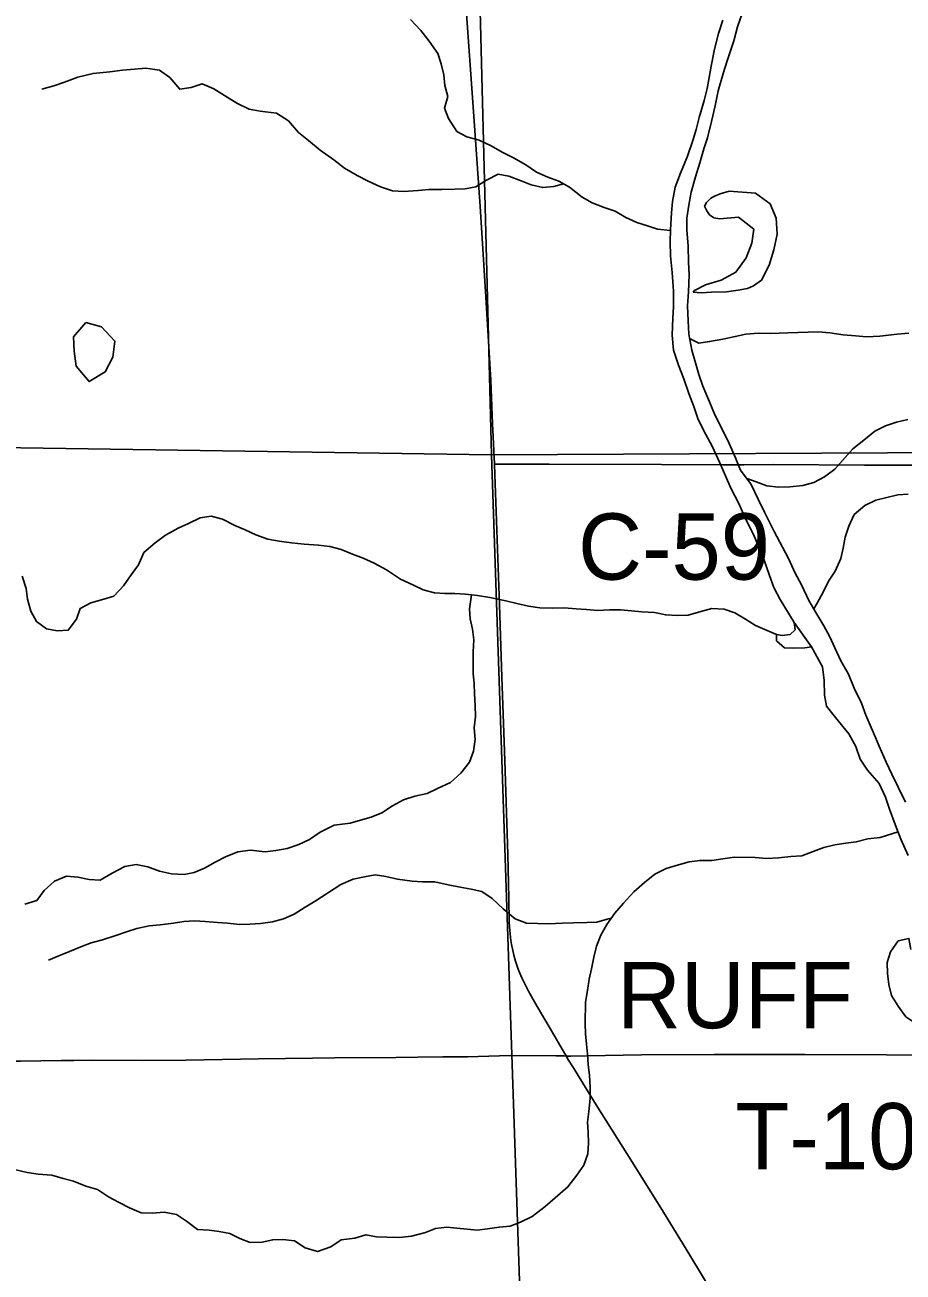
# Model space of a CAD drawing. Extents: x 1985906 to 2360102, y 891258 to 1222054.
# Drawn here: x 2094966 to 2098944, y 1074843 to 1080491 of the extents above; entities that cross this region are included whole.
import ezdxf

# ---------------------------------------------------------------- set-up
doc = ezdxf.new("R2010")
doc.units = 0
for name, color, linetype in [('GM_X_County_Road', 7, 'Continuous'), ('GM_X_County_Road_Text', 7, 'Continuous'), ('GM_X_Major_River', 7, 'Continuous'), ('GM_X_Minor_Lake', 7, 'Continuous'), ('GM_X_Minor_River', 7, 'Continuous'), ('GM_X_Section', 7, 'Continuous'), ('GM_X_Township_Road', 7, 'Continuous'), ('GM_X_Township_Road_Text', 7, 'Continuous')]:
    doc.layers.add(name, color=color, linetype=linetype)

msp = doc.modelspace()

# ---------------------------------------------------------------- linework, layer by layer
at = {"layer": 'GM_X_County_Road'}
for points in [[(2097092.8, 1078501.7), (2097084.7, 1078685.1), (2097076.4, 1078881.9), (2097050.8, 1079307.8), (2097028.3, 1079668.2), (2097004.6, 1080011.9), (2096963.4, 1080584.9)], [(2097418.9, 1075820.1), (2097410.9, 1075834.6), (2097344.9, 1075945.7), (2097285.8, 1076046), (2097248.7, 1076112.2), (2097230.3, 1076147.9), (2097217.3, 1076175.3), (2097208.4, 1076195.9), (2097201, 1076215.1), (2097188.6, 1076250.5), (2097180.6, 1076278.2), (2097174.3, 1076306.3), (2097171, 1076325.7), (2097167.9, 1076345), (2097164.2, 1076374.4), (2097161.6, 1076405.5), (2097160.2, 1076430.6), (2097157.9, 1076536.5), (2097153.5, 1076733.4), (2097139.5, 1077160), (2097126.8, 1077537.1), (2097115.7, 1077864.5), (2097094.8, 1078455.7), (2097092.8, 1078501.7)], [(2097092.8, 1078501.7), (2097127.3, 1078501.2), (2097143.7, 1078501), (2097340.7, 1078500.7), (2097849.4, 1078499.3), (2098127.3, 1078498.1), (2098222.3, 1078498.5), (2098357, 1078499.3), (2098768.6, 1078496.8), (2099162.5, 1078496.8), (2099399.5, 1078497.4), (2099411.9, 1078497.3)], [(2091872.5, 1075768.1), (2092783.3, 1075777.8), (2093275.1, 1075783.1), (2093521, 1075787.4), (2093783.3, 1075789.8), (2094061.9, 1075791.6), (2094422.7, 1075795), (2094520.8, 1075794.8), (2094668.2, 1075795), (2094800, 1075797.1), (2094946.8, 1075798.4), (2095130.8, 1075800.7)], [(2095130.8, 1075800.7), (2095187.8, 1075801.4), (2095273.8, 1075801.9), (2095500.8, 1075800.5), (2095697.3, 1075801.8), (2096024.8, 1075808), (2096269.2, 1075810.9), (2096367.8, 1075812.2), (2096646.4, 1075814.3), (2096745.6, 1075816.2), (2096858.6, 1075817), (2096971, 1075817), (2097067.5, 1075821), (2097164.5, 1075823.1), (2097371, 1075822.6), (2097395.1, 1075822.3), (2097406.7, 1075821.5), (2097418.9, 1075820.1)], [(2098087.7, 1074736.9), (2097977.8, 1074919), (2097858.2, 1075113.4), (2097718, 1075338.3), (2097553.6, 1075599.9), (2097492.9, 1075698.2), (2097450.8, 1075767.7), (2097426, 1075807.3), (2097418.9, 1075820.1)]]:
    msp.add_lwpolyline(points, dxfattribs=at)
at = {"layer": 'GM_X_Major_River'}
for points in [[(2098955.1, 1076971.1), (2098921.2, 1077039.3), (2098893.3, 1077097.5), (2098867.5, 1077151.6), (2098835.6, 1077223.9), (2098809.8, 1077284.1), (2098775.9, 1077364.3), (2098756.1, 1077418.5), (2098722.2, 1077486.7), (2098696.4, 1077550.9), (2098662.5, 1077611.1), (2098634.6, 1077669.3), (2098612.7, 1077719.5), (2098584.8, 1077769.6), (2098549, 1077829.8), (2098517.1, 1077884), (2098483.2, 1077954.3), (2098455.3, 1078008.4), (2098425.5, 1078074.7), (2098397.6, 1078124.8), (2098359.7, 1078197.1), (2098315.9, 1078283.4), (2098288, 1078343.6), (2098256.2, 1078409.8), (2098208.3, 1078474), (2098184.4, 1078530.2), (2098156.6, 1078594.4), (2098128.7, 1078650.6), (2098090.9, 1078724.9), (2098067, 1078783), (2098037.1, 1078855.3), (2098019.3, 1078907.4), (2098003.4, 1078959.6), (2097987.5, 1079017.7), (2097973.7, 1079089.9), (2097969.9, 1079150), (2097968.1, 1079218.2), (2097972.3, 1079282.3), (2097974.5, 1079358.4), (2097972.6, 1079416.6), (2097970.9, 1079488.7), (2097965.1, 1079562.9), (2097965.2, 1079615), (2097973.4, 1079675.1), (2097983.6, 1079733.2), (2098003.8, 1079803.3), (2098024, 1079865.4), (2098042.2, 1079929.4), (2098058.4, 1079979.5), (2098076.6, 1080053.6), (2098092.8, 1080123.7), (2098107, 1080191.8), (2098129.3, 1080269.9), (2098147.5, 1080328), (2098177.8, 1080418.1), (2098194, 1080482.2), (2098216.2, 1080546.3)], [(2098128, 1080512.4), (2098107.8, 1080452.4), (2098089.5, 1080380.3), (2098075.3, 1080304.1), (2098065.1, 1080252.1), (2098057, 1080202), (2098042.8, 1080147.9), (2098020.6, 1080071.8), (2098006.4, 1080017.7), (2097992.2, 1079967.7), (2097968, 1079895.6), (2097935.7, 1079819.5), (2097911.5, 1079755.4), (2097899.3, 1079691.3), (2097895.2, 1079639.2), (2097890.9, 1079563.1), (2097888.8, 1079509), (2097890.6, 1079444.9), (2097898.4, 1079368.7), (2097904.2, 1079284.5), (2097904, 1079214.3), (2097901.8, 1079162.2), (2097897.6, 1079086.1), (2097903.4, 1079017.9), (2097927.3, 1078949.8), (2097951.1, 1078887.6), (2097973, 1078821.4), (2097996.8, 1078763.2), (2098014.7, 1078709), (2098040.6, 1078654.8), (2098080.4, 1078580.6), (2098112.3, 1078510.4), (2098140.1, 1078448.2), (2098164, 1078392), (2098199.9, 1078323.8), (2098231.7, 1078251.5), (2098267.6, 1078179.3), (2098315.3, 1078066.9), (2098339.1, 1077996.7), (2098359, 1077942.6), (2098386.9, 1077888.4), (2098450.7, 1077784)], [(2098450.7, 1077784), (2098454.6, 1077751.9), (2098432.5, 1077729.9), (2098396.4, 1077726), (2098370.4, 1077730.1), (2098370.3, 1077702.1), (2098406.3, 1077669.9), (2098446.3, 1077667.8), (2098498.4, 1077669.7), (2098528.5, 1077673.6)], [(2098528.5, 1077673.6), (2098450.7, 1077784)], [(2098528.5, 1077673.6), (2098578.3, 1077583.3), (2098586.1, 1077521.1), (2098587.9, 1077455), (2098597.8, 1077404.9), (2098637.7, 1077354.7), (2098697.6, 1077280.3), (2098729.5, 1077222.2), (2098749.3, 1077166), (2098783.2, 1077115.8), (2098835.1, 1077055.5), (2098865, 1076993.3), (2098882.9, 1076939.2), (2098908.7, 1076869), (2098934.6, 1076802.8), (2098966.4, 1076728.6)]]:
    msp.add_lwpolyline(points, dxfattribs=at)
at = {"layer": 'GM_X_Minor_Lake'}
for p, q in [((2098071.4, 1079704.1), (2098053.8, 1079686.4)), ((2098086.2, 1079712.9), (2098071.4, 1079704.1)), ((2098115.6, 1079726.2), (2098086.2, 1079712.9)), ((2098156.9, 1079737.8), (2098115.6, 1079726.2)), ((2098053.8, 1079686.4), (2098044.9, 1079670.2)), ((2098044.9, 1079670.2), (2098055.2, 1079648.1)), ((2098055.2, 1079648.1), (2098067, 1079630.5)), ((2098067, 1079630.5), (2098086.2, 1079617.2)), ((2098086.2, 1079617.2), (2098114.4, 1079612.4)), ((2098114.4, 1079612.4), (2098197.8, 1079619.4)), ((2098239.2, 1079297.6), (2098267.2, 1079309.4)), ((2098267.2, 1079309.4), (2098302.9, 1079334.3)), ((2097998.7, 1079288.5), (2097993.3, 1079280)), ((2097993.3, 1079280), (2098030.1, 1079277.1)), ((2098030.1, 1079277.1), (2098075.8, 1079280)), ((2098075.8, 1079280), (2098143.5, 1079281.5)), ((2098143.5, 1079281.5), (2098196.5, 1079288.8)), ((2098196.5, 1079288.8), (2098239.2, 1079297.6)), ((2095242.7, 1079143), (2095185.5, 1079077.5))]:
    msp.add_line(p, q, dxfattribs=at)
for points in [[(2098302.9, 1079334.3), (2098337.3, 1079402.6), (2098358.4, 1079472.7), (2098373.5, 1079542.7), (2098368.5, 1079615.1), (2098341.3, 1079679.7), (2098275.7, 1079728.8), (2098156.9, 1079737.8)], [(2098197.8, 1079619.4), (2098267.4, 1079566.3), (2098258.4, 1079502.1), (2098233.4, 1079436.2), (2098186.2, 1079370.5), (2098119.4, 1079335.3), (2098048.8, 1079314.1), (2097998.7, 1079288.5)], [(2095185.5, 1079077.5), (2095188.6, 1079013.2), (2095197.7, 1078944.8), (2095256.9, 1078875.7), (2095329.9, 1078918.9), (2095365, 1078986.7), (2095374, 1079058.9), (2095312.7, 1079124), (2095242.7, 1079143)], [(2098979.6, 1076303.6), (2098970.3, 1076353.9), (2098922, 1076342.5), (2098887.1, 1076292.8), (2098872.4, 1076244.7), (2098873.6, 1076194.5), (2098878.9, 1076144.3), (2098892.3, 1076095.9), (2098921.7, 1076047.3), (2098957.2, 1075998.6), (2099014.9, 1075959.7), (2099066.6, 1075922.9), (2099114.4, 1075900.1), (2099172.6, 1075897.3), (2099221.3, 1075930.8), (2099236.1, 1075980.8), (2099186.6, 1076029.7), (2099138.5, 1076034.3), (2099138.2, 1076034.4)]]:
    msp.add_lwpolyline(points, dxfattribs=at)
at = {"layer": 'GM_X_Minor_River'}
for points in [[(2097890.8, 1079559.9), (2097831.5, 1079566.1), (2097785.6, 1079580.8), (2097737.6, 1079595.5), (2097687.7, 1079618.2), (2097639.9, 1079647), (2097589.9, 1079663.7), (2097536, 1079684.5), (2097490.2, 1079711.2), (2097432.6, 1079756.2), (2097384.8, 1079782.9), (2097334.8, 1079801.7), (2097282.9, 1079824.5), (2097235.2, 1079857.2), (2097179.4, 1079888.1), (2097127.6, 1079914.9), (2097077.8, 1079943.7), (2097023.9, 1079968.5), (2096967.9, 1079983.3), (2096922.1, 1080008), (2096884.7, 1080066.8), (2096867.3, 1080113.2), (2096882.2, 1080167.2), (2096868.8, 1080215.6), (2096863.5, 1080263.9), (2096852.2, 1080314.2), (2096836.8, 1080360.6), (2096797.4, 1080417.4), (2096759.9, 1080466.1), (2096712.4, 1080514.9)], [(2097405.2, 1079771.5), (2097362.3, 1079759.1), (2097312.1, 1079753.8), (2097260, 1079766.5), (2097214.1, 1079785.2), (2097158.2, 1079806.1), (2097110.1, 1079814.7), (2097057.5, 1079787.3), (2097008.9, 1079757.9), (2096960.5, 1079748.5), (2096914.3, 1079747.1), (2096854, 1079745.9), (2096795.8, 1079744.7), (2096747.5, 1079741.3), (2096681.2, 1079736.2), (2096631, 1079738.8), (2096577, 1079757.6), (2096521.2, 1079782.5), (2096471.4, 1079809.3), (2096413.6, 1079842.2), (2096365.9, 1079879), (2096304.3, 1079924), (2096250.7, 1079966.9), (2096205, 1080003.6), (2096159.6, 1080056.4), (2096105.9, 1080091.3), (2096031.7, 1080100.3), (2095981.6, 1080109), (2095925.7, 1080135.9), (2095870, 1080170.8), (2095822.3, 1080201.5), (2095768.4, 1080224.4), (2095719.9, 1080206.9), (2095667.6, 1080199.6), (2095622.1, 1080252.4), (2095576.4, 1080285.2), (2095514.3, 1080294.1), (2095462, 1080290.7), (2095407.7, 1080285.4), (2095351.4, 1080278.2), (2095275, 1080271.1), (2095206.4, 1080254), (2095145.8, 1080230.7), (2095097.4, 1080215.3), (2095043, 1080200)], [(2097977.3, 1079070.9), (2098018.9, 1079049.5), (2098067.2, 1079056.9), (2098127.6, 1079068.1), (2098184, 1079079.4), (2098232.4, 1079090.8), (2098288.7, 1079094.1), (2098342.9, 1079093.3), (2098421.3, 1079096.3), (2098559.9, 1079100.4), (2098612.1, 1079095.7), (2098672.2, 1079086.9), (2098728.3, 1079082.1), (2098778.5, 1079077.4), (2098838.8, 1079080.6), (2098917.2, 1079089.6), (2098969.5, 1079095)], [(2098236.5, 1078436.2), (2098279, 1078421.4), (2098327, 1078402.7), (2098379.1, 1078398), (2098431.3, 1078399.3), (2098489.7, 1078404.6), (2098540.1, 1078417.9), (2098588.6, 1078443.4), (2098635.3, 1078478.9), (2098717, 1078570.2), (2098765.7, 1078609.7), (2098816.6, 1078651.2), (2098865.1, 1078674.6), (2098913.5, 1078692.1), (2098965.9, 1078703.4)], [(2098539.3, 1077846.2), (2098554.3, 1077871.5), (2098583.2, 1077925.4), (2098605.9, 1077971.3), (2098636.7, 1078017), (2098661.7, 1078074.9), (2098672.4, 1078121), (2098681.1, 1078171.1), (2098697.9, 1078221), (2098722.8, 1078272.9), (2098771.5, 1078314.4), (2098820.1, 1078337.9), (2098870.5, 1078351.2), (2098920.9, 1078362.6), (2098967.1, 1078366)], [(2098370.4, 1077730.1), (2098275.7, 1077770.8), (2098229.9, 1077799.6), (2098182.1, 1077828.3), (2098134.2, 1077845.1), (2098078, 1077847.8), (2098027.6, 1077834.4), (2097971.1, 1077817.1), (2097922.9, 1077815.8), (2097868.7, 1077818.5), (2097818.6, 1077829.2), (2097760.4, 1077832), (2097714.3, 1077836.6), (2097664.2, 1077841.3), (2097614, 1077842), (2097559.7, 1077838.7), (2097509.6, 1077843.4), (2097463.4, 1077846), (2097409.2, 1077850.8), (2097355, 1077849.5), (2097298.8, 1077850.2), (2097246.7, 1077859), (2097194.6, 1077869.7), (2097144.6, 1077882.4), (2097072.5, 1077897.5), (2097016.4, 1077906.2), (2096962.3, 1077913), (2096914.1, 1077915.7), (2096867.9, 1077916.3), (2096821.8, 1077918.9), (2096769.7, 1077931.6), (2096723.9, 1077954.4), (2096668, 1077981.2), (2096604.3, 1078022.2), (2096548.5, 1078053.1), (2096498.7, 1078075.9), (2096450.7, 1078094.6), (2096398.8, 1078115.4), (2096346.8, 1078128.1), (2096296.7, 1078134.8), (2096230.5, 1078139.7), (2096174.3, 1078144.5), (2096118.2, 1078153.3), (2096066.1, 1078162), (2096012.1, 1078180.8), (2095964.3, 1078203.5), (2095916.4, 1078224.3), (2095860.5, 1078253.1), (2095810.5, 1078265.8), (2095760.2, 1078258.5), (2095707.6, 1078233.1), (2095661.1, 1078211.6), (2095602.4, 1078180.3), (2095555.7, 1078144.8), (2095504.9, 1078101.3), (2095480, 1078045.4), (2095447.2, 1077999.6), (2095412.3, 1077949.9), (2095369.5, 1077904.3), (2095323.1, 1077890.8), (2095264.6, 1077873.6), (2095216.1, 1077848.1), (2095199.3, 1077800.1), (2095162.4, 1077750.4), (2095112.2, 1077747.1), (2095064.1, 1077755.8), (2095018.4, 1077788.5), (2094992.9, 1077835.1), (2094977.7, 1077889.5), (2094972.3, 1077937.7), (2094953.1, 1077994.2)], [(2096989.5, 1077909.6), (2096979.4, 1077846.5), (2096982.7, 1077800.3), (2096994.1, 1077753.9), (2096999.5, 1077705.7), (2096996.7, 1077651.5), (2096996, 1077605.3), (2096997.3, 1077553.1), (2097000.6, 1077506.8), (2097002, 1077460.6), (2097005.2, 1077408.4), (2097006.5, 1077358.2), (2097001.8, 1077308), (2097005, 1077253.8), (2096998.2, 1077201.6), (2096979.4, 1077151.7), (2096940.6, 1077102), (2096893.8, 1077060.5), (2096835.2, 1077033.2), (2096788.6, 1077009.7), (2096732.2, 1076998.4), (2096681.8, 1076981), (2096631.2, 1076953.6), (2096582.5, 1076922.1), (2096534, 1076902.7), (2096485.6, 1076889.3), (2096439.3, 1076875.8), (2096366.8, 1076866.8), (2096304.1, 1076835.5), (2096255.4, 1076802), (2096206.9, 1076778.6), (2096154.4, 1076761.2), (2096102.1, 1076751.8), (2096053.8, 1076746.5), (2095987.6, 1076753.4), (2095931.3, 1076746.1), (2095874.7, 1076722.8), (2095828.2, 1076699.3), (2095779.6, 1076671.8), (2095733.1, 1076652.4), (2095686.8, 1076643), (2095630.6, 1076645.7), (2095576.5, 1076658.5), (2095522.6, 1076677.3), (2095470.5, 1076688.1), (2095418.2, 1076678.7), (2095361.5, 1076649.3), (2095306.8, 1076617.9), (2095256.7, 1076620.6), (2095206.6, 1076631.3), (2095154.5, 1076636.1), (2095099.9, 1076612.7), (2095053.1, 1076571.2), (2095020.3, 1076525.4), (2094965.9, 1076508.1)], [(2098921.4, 1076836.4), (2098840.3, 1076811.4), (2098784, 1076804.2), (2098731.6, 1076790.8), (2098685.3, 1076785.4), (2098635, 1076778.1), (2098584.6, 1076764.7), (2098536.1, 1076747.2), (2098485.7, 1076727.8), (2098435.4, 1076724.5), (2098379.1, 1076719.2), (2098326.8, 1076715.9), (2098274.7, 1076720.6), (2098180.3, 1076721.9), (2098128, 1076714.6), (2098077.7, 1076707.2), (2098023.4, 1076705.9), (2097975.1, 1076700.6), (2097926.7, 1076687.2), (2097870.3, 1076669.8), (2097819.7, 1076644.4), (2097773, 1076606.9), (2097724.2, 1076565.4), (2097677.2, 1076513.8), (2097638.4, 1076468.1), (2097601.5, 1076416.4), (2097574.7, 1076368.6), (2097555.9, 1076318.6), (2097543.2, 1076268.6), (2097532.4, 1076216.6), (2097521.6, 1076168.5), (2097514.9, 1076118.4), (2097506.1, 1076064.3), (2097504.7, 1075967.9), (2097506, 1075921.7), (2097509.4, 1075875.5), (2097514.8, 1075829.3), (2097518.1, 1075783), (2097523.4, 1075732.8), (2097526.7, 1075680.5), (2097525.9, 1075628.3), (2097521.1, 1075570.1), (2097514.4, 1075522.1), (2097517.7, 1075475.8), (2097519, 1075425.6), (2097516.3, 1075377.4), (2097497.5, 1075327.5), (2097466.7, 1075281.7), (2097425.8, 1075228.1), (2097368.8, 1075178.6), (2097322.1, 1075139.1), (2097263.2, 1075093.7), (2097210.6, 1075068.3), (2097164.2, 1075050.9), (2097113.9, 1075045.5), (2097061.5, 1075038.2), (2097015.3, 1075032.8), (2096969.2, 1075037.4), (2096923, 1075042.1), (2096876.9, 1075046.7), (2096826.6, 1075039.3), (2096780.1, 1075021.9), (2096717.6, 1075004.7), (2096663.3, 1074999.4), (2096605.1, 1075000.2), (2096559, 1075002.8), (2096510.9, 1075011.5), (2096460.4, 1074996.1), (2096398.1, 1074988.9), (2096351.4, 1074957.4), (2096290.9, 1074936.1), (2096234.9, 1074952.9), (2096187.1, 1074983.7), (2096135, 1074990.4), (2096088.8, 1074989), (2096040.4, 1074977.6), (2095986.2, 1074976.3), (2095940.3, 1074995), (2095894.4, 1075017.7), (2095846.3, 1075026.4), (2095800.2, 1075033.1), (2095748, 1075035.8), (2095698.4, 1075072.6), (2095652.6, 1075103.3), (2095596.5, 1075114.1), (2095542.2, 1075108.8), (2095492.1, 1075111.5), (2095440.2, 1075134.3), (2095390.3, 1075159), (2095344.5, 1075183.8), (2095294.7, 1075216.6), (2095242.7, 1075231.3), (2095186.8, 1075254.1), (2095138.8, 1075266.8), (2095088.8, 1075281.6), (2095026.6, 1075286.4), (2094976.5, 1075293.1), (2094924.5, 1075305.9)], [(2097621.9, 1076445), (2097603.9, 1076440.5), (2097557.5, 1076427.1), (2097511.3, 1076425.7), (2097451, 1076424.5), (2097400.8, 1076423.1), (2097338.5, 1076420), (2097290.3, 1076420.6), (2097238.1, 1076423.3), (2097186.2, 1076442.1), (2097132.6, 1076487), (2097083, 1076533.8), (2097035.3, 1076566.6), (2096987.3, 1076577.3), (2096937.2, 1076586), (2096883.1, 1076596.8), (2096823, 1076609.6), (2096766.8, 1076610.4), (2096720.7, 1076613), (2096654.5, 1076621.9), (2096600.5, 1076634.7), (2096552.4, 1076641.4), (2096504, 1076632), (2096453.7, 1076622.6), (2096397.1, 1076597.3), (2096281.5, 1076522.5), (2096235, 1076495), (2096186.3, 1076463.6), (2096137.8, 1076442.1), (2096087.4, 1076428.8), (2096033.1, 1076421.4), (2095984.8, 1076418.1), (2095938.6, 1076416.7), (2095884.5, 1076423.4), (2095838.3, 1076426.1), (2095782.1, 1076430.8), (2095734, 1076433.5), (2095685.7, 1076430.1), (2095639.4, 1076422.7), (2095579.1, 1076415.5), (2095528.8, 1076410.1), (2095472.4, 1076398.9), (2095426, 1076383.4), (2095373.5, 1076366.1), (2095317, 1076346.7), (2095266.6, 1076333.4), (2095220.2, 1076315.9), (2095167.6, 1076294.5), (2095119.2, 1076275.1), (2095072.7, 1076255.6)]]:
    msp.add_lwpolyline(points, dxfattribs=at)
at = {"layer": 'GM_X_Section'}
for points in [[(2096943.4, 1083869), (2102258.7, 1083920.8), (2102462.8, 1078570.3), (2097079.3, 1078544.2)], [(2091710.1, 1083829.5), (2096943.4, 1083869), (2097079.3, 1078544.2), (2094439.4, 1078583.4), (2091802.2, 1078474.5)], [(2091802.2, 1078474.5), (2094439.4, 1078583.4), (2097079.3, 1078544.2), (2097261.4, 1073199.7), (2094548.1, 1073098.4), (2091912.4, 1073091.6)], [(2097079.3, 1078544.2), (2102462.8, 1078570.3), (2102644.9, 1073193.8), (2097261.4, 1073199.7)]]:
    msp.add_lwpolyline(points, close=True, dxfattribs=at)
at = {"layer": 'GM_X_Township_Road'}
msp.add_lwpolyline([(2097418.9, 1075820.1), (2097439.4, 1075820.1), (2097511.9, 1075821.7), (2097758.6, 1075827), (2098087.6, 1075827.9), (2098499, 1075827.8), (2099239.6, 1075824.5), (2099453.4, 1075822.4), (2099700.3, 1075819.6), (2099985.5, 1075817.1), (2100028.5, 1075818.3), (2100062.8, 1075820.2)], dxfattribs=at)

# ---------------------------------------------------------------- texts
at = {"layer": 'GM_X_County_Road_Text'}
msp.add_text('C-59', height=300, rotation=0, dxfattribs=at).set_placement((2097471.8, 1077978.4))
at = {"layer": 'GM_X_Township_Road_Text'}
for s, p in [('RUFF', (2097647.8, 1075946.9)), ('T-102', (2098184.6, 1075308.1))]:
    msp.add_text(s, height=300, rotation=0, dxfattribs=at).set_placement(p)

doc.saveas('drawing.dxf')
